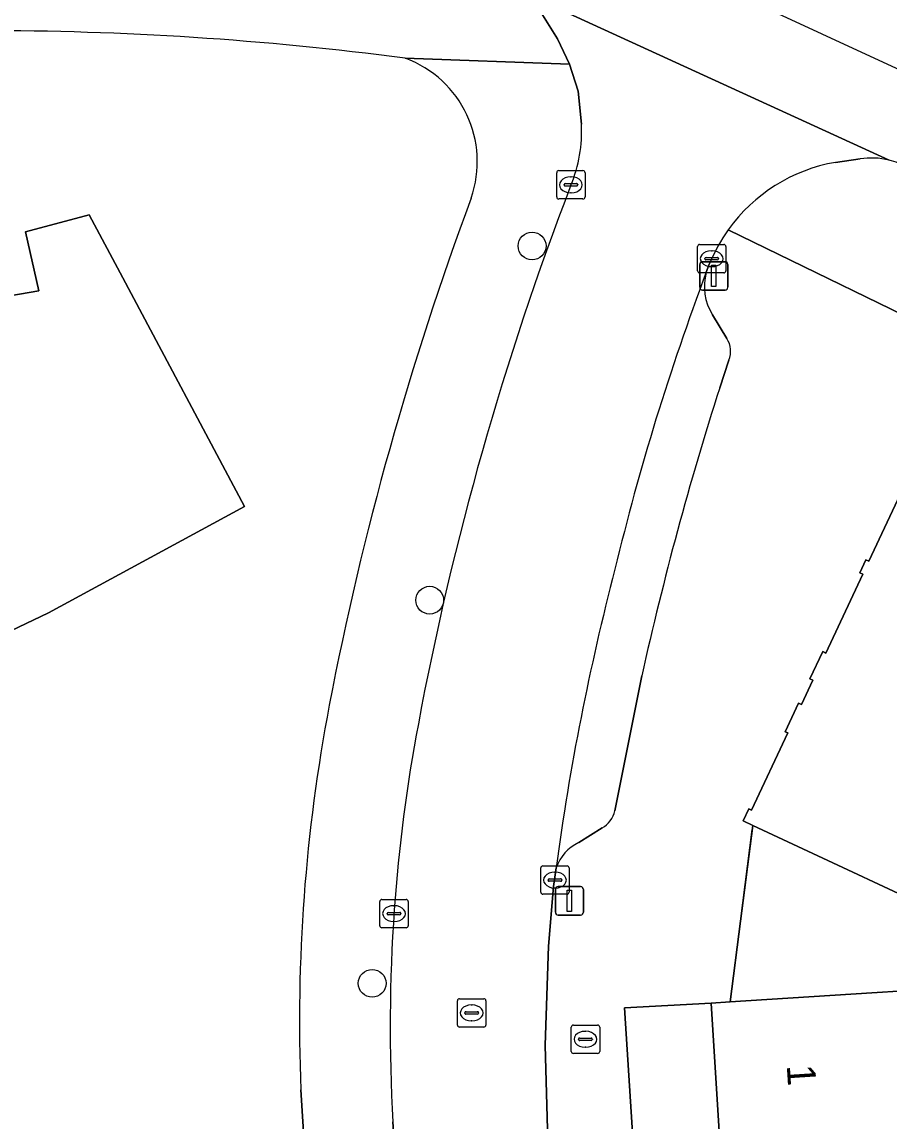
# Model space of a CAD drawing. Extents: x 159053 to 160042, y 380449 to 381423.
# Drawn here: x 159920.97 to 159951.5, y 381180.34 to 381219.05 of the extents above; entities that cross this region are included whole.
import ezdxf

# ---------------------------------------------------------------- set-up
doc = ezdxf.new("R2010")
doc.units = 0
for name, color, linetype in [('IMGEO_Boom', 7, 'Continuous'), ('IMGEO_Brandkraan', 7, 'Continuous'), ('IMGEO_Erf', 7, 'Continuous'), ('IMGEO_Kolk', 7, 'Continuous'), ('IMGEO_Lichtmast', 7, 'Continuous'), ('IMGEO_Muur', 7, 'Continuous'), ('IMGEO_Pand', 7, 'Continuous'), ('IMGEO_Pand_nummerreeks', 7, 'Continuous'), ('IMGEO_Parkeervlak_open', 7, 'Continuous'), ('IMGEO_Rijbaan_lokaal_open', 7, 'Continuous'), ('IMGEO_Rioolput', 7, 'Continuous'), ('IMGEO_Voetpad_open', 7, 'Continuous')]:
    doc.layers.add(name, color=color, linetype=linetype)

msp = doc.modelspace()

# ---------------------------------------------------------------- linework, layer by layer
at = {"layer": 'IMGEO_Boom'}
for centre in [(159938.932, 381211.17), (159935.328, 381198.704), (159933.3, 381185.222)]:
    msp.add_circle(centre, 0.489, dxfattribs=at)
at = {"layer": 'IMGEO_Brandkraan'}
for p, q in [((159940.309, 381182.826), (159940.309, 381183.678)), ((159940.384, 381183.752), (159941.236, 381183.752)), ((159941.31, 381183.678), (159941.31, 381182.826)), ((159940.568, 381183.246), (159940.568, 381183.258)), ((159941.006, 381183.209), (159940.608, 381183.209)), ((159940.611, 381183.295), (159941.009, 381183.295)), ((159940.797, 381183.532), (159940.822, 381183.532)), ((159941.052, 381183.258), (159941.052, 381183.246)), ((159940.82, 381182.972), (159940.795, 381182.972)), ((159941.236, 381182.752), (159940.384, 381182.752))]:
    msp.add_line(p, q, dxfattribs=at)
for points in [[(159940.309, 381182.826), (159940.309, 381183.678)], [(159940.384, 381183.752), (159941.236, 381183.752)], [(159941.31, 381183.678), (159941.31, 381182.826)], [(159941.236, 381182.752), (159940.384, 381182.752)]]:
    msp.add_lwpolyline(points, dxfattribs=at)
for centre, radius, start, end in [((159940.386, 381183.676), 0.0765, 91.552, 178.448), ((159940.386, 381183.676), 0.0765, 91.552, 178.448), ((159941.234, 381183.676), 0.0765, 1.552, 88.448), ((159941.234, 381183.676), 0.0765, 1.552, 88.448), ((159940.608, 381183.255), 0.0403, 85.8775, 175.7526), ((159940.605, 381183.245), 0.0366, 178.938, 274.7102), ((159941.009, 381183.252), 0.043, 264.8664, 352.4533), ((159941.013, 381183.257), 0.0386, 1.7309, 96.639), ((159940.386, 381182.828), 0.0765, 181.552, 268.448), ((159940.386, 381182.828), 0.0765, 181.552, 268.448), ((159941.234, 381182.828), 0.0765, 271.552, 358.448), ((159941.234, 381182.828), 0.0765, 271.552, 358.448)]:
    msp.add_arc(centre, radius, start, end, dxfattribs=at)
for centre, major_axis, ratio, start_param, end_param in [((159940.796, 381183.252), (-0.387, 0.002), 0.722429, 4.712389, 7.853982), ((159940.821, 381183.252), (-0.39, 0.002), 0.717154, 1.570796, 4.712389)]:
    msp.add_ellipse(centre, major_axis=major_axis, ratio=ratio, start_param=start_param, end_param=end_param, dxfattribs=at)
at = {"layer": 'IMGEO_Erf'}
for points in [[(159919.241, 381209.188), (159921.559, 381209.596), (159921.099, 381211.664), (159923.337, 381212.263), (159924.516, 381210.051), (159928.805, 381202.005), (159921.908, 381198.264), (159915.034, 381194.984)], [(159932.59, 381153.074), (159930.792, 381181.475)]]:
    msp.add_lwpolyline(points, dxfattribs=at)
msp.add_lwpolyline([(159945.881, 381174.361), (159945.543, 381179.636), (159945.23, 381184.526), (159942.185, 381184.36), (159944.119, 381154.149), (159947.163, 381154.344), (159946.826, 381159.599), (159946.518, 381164.411), (159946.184, 381169.633)], close=True, dxfattribs=at)
for centre, radius, start, end in [((159919.637, 381104.431), 114.314, 82.54978, 90.05389), ((159933.116, 381214.133), 3.886, 340.6839, 69.7765), ((160041.865, 381173.81), 112.099, 159.61972, 169.09794), ((159990.044, 381183.915), 59.302, 169.21636, 182.35857)]:
    msp.add_arc(centre, radius, start, end, dxfattribs=at)
at = {"layer": 'IMGEO_Kolk'}
for p, q in [((159939.796, 381212.897), (159939.796, 381213.749)), ((159939.871, 381213.823), (159940.723, 381213.823)), ((159940.797, 381213.749), (159940.797, 381212.897)), ((159940.098, 381213.366), (159940.496, 381213.366)), ((159940.284, 381213.603), (159940.309, 381213.603)), ((159940.055, 381213.317), (159940.055, 381213.329)), ((159940.493, 381213.28), (159940.095, 381213.28)), ((159940.307, 381213.043), (159940.282, 381213.043)), ((159940.539, 381213.329), (159940.539, 381213.317)), ((159940.723, 381212.823), (159939.871, 381212.823)), ((159944.754, 381210.296), (159944.754, 381211.148)), ((159944.829, 381211.222), (159945.681, 381211.222)), ((159945.755, 381211.148), (159945.755, 381210.296)), ((159945.013, 381210.716), (159945.013, 381210.728)), ((159945.451, 381210.679), (159945.053, 381210.679)), ((159945.056, 381210.765), (159945.454, 381210.765)), ((159945.242, 381211.002), (159945.267, 381211.002)), ((159945.497, 381210.728), (159945.497, 381210.716)), ((159945.265, 381210.442), (159945.24, 381210.442)), ((159945.681, 381210.222), (159944.829, 381210.222)), ((159939.31, 381189.355), (159940.162, 381189.355)), ((159939.235, 381188.429), (159939.235, 381189.281)), ((159939.723, 381189.135), (159939.748, 381189.135)), ((159940.236, 381189.281), (159940.236, 381188.429)), ((159939.494, 381188.849), (159939.494, 381188.861)), ((159939.932, 381188.812), (159939.534, 381188.812)), ((159939.537, 381188.898), (159939.935, 381188.898)), ((159939.978, 381188.861), (159939.978, 381188.849)), ((159940.162, 381188.355), (159939.31, 381188.355)), ((159939.746, 381188.575), (159939.721, 381188.575)), ((159933.569, 381187.248), (159933.569, 381188.1)), ((159933.644, 381188.174), (159934.496, 381188.174)), ((159934.057, 381187.954), (159934.082, 381187.954)), ((159934.57, 381188.1), (159934.57, 381187.248)), ((159933.828, 381187.668), (159933.828, 381187.68)), ((159934.266, 381187.631), (159933.868, 381187.631)), ((159933.871, 381187.717), (159934.269, 381187.717)), ((159934.312, 381187.68), (159934.312, 381187.668)), ((159934.496, 381187.174), (159933.644, 381187.174)), ((159934.08, 381187.394), (159934.055, 381187.394))]:
    msp.add_line(p, q, dxfattribs=at)
for points in [[(159939.796, 381212.897), (159939.796, 381213.749)], [(159939.871, 381213.823), (159940.723, 381213.823)], [(159940.797, 381213.749), (159940.797, 381212.897)], [(159940.723, 381212.823), (159939.871, 381212.823)], [(159944.754, 381210.296), (159944.754, 381211.148)], [(159944.829, 381211.222), (159945.681, 381211.222)], [(159945.755, 381211.148), (159945.755, 381210.296)], [(159945.681, 381210.222), (159944.829, 381210.222)], [(159939.31, 381189.355), (159940.162, 381189.355)], [(159939.235, 381188.429), (159939.235, 381189.281)], [(159940.236, 381189.281), (159940.236, 381188.429)], [(159940.162, 381188.355), (159939.31, 381188.355)], [(159933.569, 381187.248), (159933.569, 381188.1)], [(159933.644, 381188.174), (159934.496, 381188.174)], [(159934.57, 381188.1), (159934.57, 381187.248)], [(159934.496, 381187.174), (159933.644, 381187.174)]]:
    msp.add_lwpolyline(points, dxfattribs=at)
for centre, radius, start, end in [((159939.873, 381213.747), 0.0765, 91.552, 178.448), ((159939.873, 381213.747), 0.0765, 91.552, 178.448), ((159940.721, 381213.747), 0.0765, 1.552, 88.448), ((159940.721, 381213.747), 0.0765, 1.552, 88.448), ((159940.095, 381213.326), 0.0403, 85.8775, 175.7526), ((159940.5, 381213.328), 0.0386, 1.7309, 96.639), ((159940.092, 381213.316), 0.0366, 178.938, 274.7102), ((159940.496, 381213.323), 0.043, 264.8664, 352.4533), ((159939.873, 381212.899), 0.0765, 181.552, 268.448), ((159939.873, 381212.899), 0.0765, 181.552, 268.448), ((159940.721, 381212.899), 0.0765, 271.552, 358.448), ((159940.721, 381212.899), 0.0765, 271.552, 358.448), ((159944.831, 381211.146), 0.0765, 91.552, 178.448), ((159944.831, 381211.146), 0.0765, 91.552, 178.448), ((159945.679, 381211.146), 0.0765, 1.552, 88.448), ((159945.679, 381211.146), 0.0765, 1.552, 88.448), ((159945.053, 381210.725), 0.0403, 85.8775, 175.7526), ((159945.05, 381210.715), 0.0366, 178.938, 274.7102), ((159945.454, 381210.722), 0.043, 264.8664, 352.4533), ((159945.458, 381210.727), 0.0386, 1.7309, 96.639), ((159944.831, 381210.298), 0.0765, 181.552, 268.448), ((159944.831, 381210.298), 0.0765, 181.552, 268.448), ((159945.679, 381210.298), 0.0765, 271.552, 358.448), ((159945.679, 381210.298), 0.0765, 271.552, 358.448), ((159939.312, 381189.279), 0.0765, 91.552, 178.448), ((159939.312, 381189.279), 0.0765, 91.552, 178.448), ((159940.16, 381189.279), 0.0765, 1.552, 88.448), ((159940.16, 381189.279), 0.0765, 1.552, 88.448), ((159939.534, 381188.858), 0.0403, 85.8775, 175.7526), ((159939.531, 381188.848), 0.0366, 178.938, 274.7102), ((159939.935, 381188.855), 0.043, 264.8664, 352.4533), ((159939.939, 381188.86), 0.0386, 1.7309, 96.639), ((159939.312, 381188.431), 0.0765, 181.552, 268.448), ((159939.312, 381188.431), 0.0765, 181.552, 268.448), ((159940.16, 381188.431), 0.0765, 271.552, 358.448), ((159940.16, 381188.431), 0.0765, 271.552, 358.448), ((159933.646, 381188.098), 0.0765, 91.552, 178.448), ((159933.646, 381188.098), 0.0765, 91.552, 178.448), ((159934.494, 381188.098), 0.0765, 1.552, 88.448), ((159934.494, 381188.098), 0.0765, 1.552, 88.448), ((159933.868, 381187.677), 0.0403, 85.8775, 175.7526), ((159933.865, 381187.667), 0.0366, 178.938, 274.7102), ((159934.269, 381187.674), 0.043, 264.8664, 352.4533), ((159934.273, 381187.679), 0.0386, 1.7309, 96.639), ((159933.646, 381187.25), 0.0765, 181.552, 268.448), ((159933.646, 381187.25), 0.0765, 181.552, 268.448), ((159934.494, 381187.25), 0.0765, 271.552, 358.448), ((159934.494, 381187.25), 0.0765, 271.552, 358.448)]:
    msp.add_arc(centre, radius, start, end, dxfattribs=at)
for centre, major_axis, ratio, start_param, end_param in [((159940.283, 381213.323), (-0.387, 0.002), 0.722429, 4.712389, 7.853982), ((159940.308, 381213.323), (-0.39, 0.002), 0.717154, 1.570796, 4.712389), ((159945.241, 381210.722), (-0.387, 0.002), 0.722429, 4.712389, 7.853982), ((159945.266, 381210.722), (-0.39, 0.002), 0.717154, 1.570796, 4.712389), ((159939.722, 381188.855), (-0.387, 0.002), 0.722429, 4.712389, 7.853982), ((159939.747, 381188.855), (-0.39, 0.002), 0.717154, 1.570796, 4.712389), ((159934.056, 381187.674), (-0.387, 0.002), 0.722429, 4.712389, 7.853982), ((159934.081, 381187.674), (-0.39, 0.002), 0.717154, 1.570796, 4.712389)]:
    msp.add_ellipse(centre, major_axis=major_axis, ratio=ratio, start_param=start_param, end_param=end_param, dxfattribs=at)
at = {"layer": 'IMGEO_Lichtmast'}
for p, q in [((159944.833, 381209.716), (159944.833, 381210.516)), ((159944.833, 381210.516), (159944.833, 381209.716)), ((159944.933, 381210.616), (159945.723, 381210.616)), ((159945.723, 381210.616), (159944.933, 381210.616)), ((159945.823, 381210.516), (159945.823, 381209.716)), ((159945.823, 381209.716), (159945.823, 381210.516)), ((159945.723, 381209.616), (159944.933, 381209.616)), ((159944.933, 381209.616), (159945.723, 381209.616)), ((159939.85, 381188.625), (159940.64, 381188.625)), ((159940.64, 381188.625), (159939.85, 381188.625)), ((159939.75, 381187.725), (159939.75, 381188.525)), ((159939.75, 381188.525), (159939.75, 381187.725)), ((159940.74, 381188.525), (159940.74, 381187.725)), ((159940.74, 381187.725), (159940.74, 381188.525)), ((159940.64, 381187.625), (159939.85, 381187.625)), ((159939.85, 381187.625), (159940.64, 381187.625))]:
    msp.add_line(p, q, dxfattribs=at)
for points in [[(159945.253, 381210.491), (159945.403, 381210.491), (159945.403, 381209.741), (159945.253, 381209.741), (159945.253, 381210.491)], [(159940.17, 381188.5), (159940.32, 381188.5), (159940.32, 381187.75), (159940.17, 381187.75), (159940.17, 381188.5)]]:
    msp.add_lwpolyline(points, dxfattribs=at)
for centre, start, end in [((159944.933, 381210.516), 90, 180), ((159944.933, 381210.516), 90, 180), ((159945.723, 381210.516), 0, 90), ((159945.723, 381210.516), 360, 90), ((159944.933, 381209.716), 180, 270), ((159944.933, 381209.716), 180, 270), ((159945.723, 381209.716), 270, 0), ((159945.723, 381209.716), 270, 0), ((159939.85, 381188.525), 90, 180), ((159939.85, 381188.525), 90, 180), ((159940.64, 381188.525), 0, 90), ((159940.64, 381188.525), 360, 90), ((159939.85, 381187.725), 180, 270), ((159939.85, 381187.725), 180, 270), ((159940.64, 381187.725), 270, 0), ((159940.64, 381187.725), 270, 0)]:
    msp.add_arc(centre, 0.1, start, end, dxfattribs=at)
at = {"layer": 'IMGEO_Muur'}
msp.add_lwpolyline([(159946.27, 381187.405), (159946.681, 381190.629)], dxfattribs=at)
at = {"layer": 'IMGEO_Pand'}
for points in [[(159915.034, 381194.984), (159921.908, 381198.264), (159928.805, 381202.005), (159924.516, 381210.051), (159923.337, 381212.263), (159921.099, 381211.664), (159921.559, 381209.596), (159919.241, 381209.188)], [(159953.465, 381205.766), (159950.791, 381200.074), (159950.681, 381200.125), (159950.468, 381199.671), (159950.577, 381199.62), (159949.272, 381196.843), (159949.163, 381196.894), (159948.714, 381195.936), (159948.818, 381195.887), (159948.418, 381195.036), (159948.314, 381195.085), (159947.84, 381194.076), (159947.93, 381194.034), (159946.659, 381191.312), (159946.562, 381191.357), (159946.365, 381190.936), (159946.7, 381190.78), (159954.65, 381187.071)]]:
    msp.add_lwpolyline(points, dxfattribs=at)
msp.add_lwpolyline([(159952.012, 381184.96), (159950.898, 381184.889), (159945.908, 381184.569), (159945.23, 381184.526), (159945.543, 381179.636), (159955.554, 381180.278), (159955.464, 381181.683), (159955.241, 381185.166)], close=True, dxfattribs=at)
at = {"layer": 'IMGEO_Parkeervlak_open'}
for points in [[(159945.787, 381207.91), (159945.283, 381208.749)], [(159945.536, 381206.18), (159945.858, 381207.154)], [(159941.844, 381191.297), (159942.794, 381196.041)], [(159940.573, 381190.174), (159941.393, 381190.69)]]:
    msp.add_lwpolyline(points, dxfattribs=at)
for centre, radius, start, end in [((160026.62, 381179.429), 87.183, 159.3003, 166.49116), ((159946.843, 381209.74), 1.848, 164.1498, 212.432), ((159945.114, 381207.465), 0.807, 337.2894, 33.441), ((160055.748, 381170.934), 115.711, 162.26558, 167.46818), ((160026.951, 381177.555), 87.96, 165.3549, 172.33578), ((159940.947, 381191.492), 0.918, 299.0594, 347.716), ((159941.264, 381188.753), 1.58, 115.9526, 160.3016)]:
    msp.add_arc(centre, radius, start, end, dxfattribs=at)
at = {"layer": 'IMGEO_Rijbaan_lokaal_open'}
for points in [[(160033.598, 381179.646), (159945.455, 381220.334), (159935.277, 381225.033), (159920.986, 381227.331), (159920.531, 381230.844), (159914.083, 381230.55), (159914.174, 381224.598), (159920.52, 381224.507), (159921.077, 381224.514), (159927.535, 381223.49), (159933.16, 381221.997), (159936.092, 381221.118), (159937.203, 381220.741), (159938.147, 381220.313), (159951.497, 381214.191)], [(159951.497, 381214.191), (159938.147, 381220.313), (159938.861, 381219.814), (159939.292, 381219.303), (159939.825, 381218.464), (159940.248, 381217.564), (159940.548, 381216.617), (159940.669, 381215.461)], [(159949.612, 381214.112), (159950.478, 381214.231)], [(159945.065, 381210.245), (159945.119, 381210.398), (159945.18, 381210.548)], [(159934.032, 381180.341), (159934.097, 381179.313), (159939.483, 381179.65), (159939.395, 381183.043), (159939.503, 381186.527), (159939.69, 381188.629), (159939.777, 381189.286)]]:
    msp.add_lwpolyline(points, dxfattribs=at)
for centre, radius, start, end in [((159935.655, 381215.217), 5.02, 337.6567, 2.7803), ((159950.89, 381211.722), 2.542, 76.1818, 99.3223), ((159950.882, 381211.737), 2.53, 60.3692, 75.9348), ((159950.611, 381208.332), 5.865, 99.8041, 144.4438), ((160041.577, 381174.364), 108.509, 158.96658, 169.38235), ((159950.636, 381208.318), 5.894, 144.4772, 157.7724), ((160026.62, 381179.429), 87.183, 159.3003, 166.49116), ((160026.951, 381177.555), 87.96, 165.3549, 172.33578), ((159990.906, 381183.798), 56.967, 169.3179, 175.9651), ((159991.565, 381183.704), 57.631, 175.91812, 183.34506)]:
    msp.add_arc(centre, radius, start, end, dxfattribs=at)
at = {"layer": 'IMGEO_Rioolput'}
for p, q in [((159936.303, 381183.754), (159936.303, 381184.606)), ((159936.378, 381184.68), (159937.23, 381184.68)), ((159936.791, 381184.46), (159936.816, 381184.46)), ((159937.304, 381184.606), (159937.304, 381183.754)), ((159936.562, 381184.174), (159936.562, 381184.186)), ((159937, 381184.137), (159936.602, 381184.137)), ((159936.605, 381184.223), (159937.003, 381184.223)), ((159937.046, 381184.186), (159937.046, 381184.174)), ((159937.23, 381183.68), (159936.378, 381183.68)), ((159936.814, 381183.9), (159936.789, 381183.9))]:
    msp.add_line(p, q, dxfattribs=at)
for points in [[(159936.303, 381183.754), (159936.303, 381184.606)], [(159936.378, 381184.68), (159937.23, 381184.68)], [(159937.304, 381184.606), (159937.304, 381183.754)], [(159937.23, 381183.68), (159936.378, 381183.68)]]:
    msp.add_lwpolyline(points, dxfattribs=at)
for centre, radius, start, end in [((159936.38, 381184.604), 0.0765, 91.552, 178.448), ((159936.38, 381184.604), 0.0765, 91.552, 178.448), ((159937.228, 381184.604), 0.0765, 1.552, 88.448), ((159937.228, 381184.604), 0.0765, 1.552, 88.448), ((159936.602, 381184.183), 0.0403, 85.8775, 175.7526), ((159936.599, 381184.173), 0.0366, 178.938, 274.7102), ((159937.003, 381184.18), 0.043, 264.8664, 352.4533), ((159937.007, 381184.185), 0.0386, 1.7309, 96.639), ((159936.38, 381183.756), 0.0765, 181.552, 268.448), ((159936.38, 381183.756), 0.0765, 181.552, 268.448), ((159937.228, 381183.756), 0.0765, 271.552, 358.448), ((159937.228, 381183.756), 0.0765, 271.552, 358.448)]:
    msp.add_arc(centre, radius, start, end, dxfattribs=at)
for centre, major_axis, ratio, start_param, end_param in [((159936.79, 381184.18), (-0.387, 0.002), 0.722429, 4.712389, 7.853982), ((159936.815, 381184.18), (-0.39, 0.002), 0.717154, 1.570796, 4.712389)]:
    msp.add_ellipse(centre, major_axis=major_axis, ratio=ratio, start_param=start_param, end_param=end_param, dxfattribs=at)
at = {"layer": 'IMGEO_Voetpad_open'}
for points in [[(159934.459, 381217.78), (159940.248, 381217.564), (159939.825, 381218.464), (159939.292, 381219.303), (159938.861, 381219.814), (159938.147, 381220.313), (159937.203, 381220.741), (159936.092, 381221.118), (159933.16, 381221.997), (159927.535, 381223.49), (159921.077, 381224.514), (159920.52, 381224.507), (159914.174, 381224.598), (159913.65, 381224.605), (159913.44, 381224.605), (159913.254, 381224.586), (159902.189, 381220.905), (159901.02, 381220.742), (159883.727, 381218.535), (159883.505, 381218.515), (159874.519, 381218.849)], [(159940.669, 381215.461), (159940.548, 381216.617), (159940.248, 381217.564), (159934.459, 381217.78)], [(159950.478, 381214.231), (159949.612, 381214.112)], [(159948.714, 381195.936), (159949.163, 381196.894), (159949.272, 381196.843), (159950.577, 381199.62), (159950.468, 381199.671), (159950.681, 381200.125), (159950.791, 381200.074), (159953.465, 381205.766), (159953.355, 381205.817), (159953.567, 381206.267), (159953.674, 381206.217), (159954.102, 381207.129), (159953.995, 381207.179), (159954.206, 381207.627), (159954.22, 381207.656), (159945.839, 381211.743)], [(159945.839, 381211.743), (159954.22, 381207.656)], [(159945.18, 381210.548), (159945.119, 381210.398), (159945.065, 381210.245)], [(159945.283, 381208.749), (159945.787, 381207.91)], [(159945.858, 381207.154), (159945.536, 381206.18)], [(159942.794, 381196.041), (159941.844, 381191.297)], [(159944.589, 381146.81), (159944.25, 381152.099), (159944.119, 381154.149), (159942.185, 381184.36), (159945.23, 381184.526), (159945.908, 381184.569), (159946.27, 381187.405), (159946.7, 381190.78), (159946.365, 381190.936), (159946.562, 381191.357), (159946.659, 381191.312), (159947.93, 381194.034), (159947.84, 381194.076), (159948.314, 381195.085), (159948.418, 381195.036), (159948.818, 381195.887), (159948.714, 381195.936)], [(159941.393, 381190.69), (159940.573, 381190.174)], [(159939.777, 381189.286), (159939.69, 381188.629), (159939.503, 381186.527), (159939.395, 381183.043), (159939.483, 381179.65), (159939.688, 381176.908), (159939.817, 381175.69), (159941.673, 381146.055)], [(159930.792, 381181.475), (159932.59, 381153.074)], [(159934.271, 381176.569), (159934.097, 381179.313), (159934.032, 381180.341)]]:
    msp.add_lwpolyline(points, dxfattribs=at)
msp.add_lwpolyline([(159965.226, 381195.92), (159967.339, 381200.451), (159967.743, 381201.317), (159966.524, 381201.885), (159966.502, 381201.838), (159966.464, 381201.757), (159966.441, 381201.767), (159959.752, 381187.425), (159957.889, 381188.294), (159957.339, 381187.116), (159954.65, 381187.071), (159946.7, 381190.78), (159946.27, 381187.405), (159945.908, 381184.569), (159950.898, 381184.889), (159952.012, 381184.96), (159955.241, 381185.166), (159960.362, 381185.495), (159963.22, 381191.62)], close=True, dxfattribs=at)
for centre, radius, start, end in [((159919.637, 381104.431), 114.314, 82.54978, 90.05389), ((159933.116, 381214.133), 3.886, 340.6839, 69.7765), ((159935.655, 381215.217), 5.02, 337.6567, 2.7803), ((159950.89, 381211.722), 2.542, 76.1818, 99.3223), ((159950.882, 381211.737), 2.53, 60.3692, 75.9348), ((159950.611, 381208.332), 5.865, 99.8041, 144.4438), ((160041.577, 381174.364), 108.509, 158.96658, 169.38235), ((160041.865, 381173.81), 112.099, 159.61972, 169.09794), ((159950.636, 381208.318), 5.894, 144.4772, 157.7724), ((159946.843, 381209.74), 1.848, 164.1498, 212.432), ((159945.114, 381207.465), 0.807, 337.2894, 33.441), ((160055.748, 381170.934), 115.711, 162.26558, 167.46818), ((159990.044, 381183.915), 59.302, 169.21636, 182.35857), ((159990.906, 381183.798), 56.967, 169.3179, 175.9651), ((159940.947, 381191.492), 0.918, 299.0594, 347.716), ((159941.264, 381188.753), 1.58, 115.9526, 160.3016), ((159991.565, 381183.704), 57.631, 175.91812, 183.34506)]:
    msp.add_arc(centre, radius, start, end, dxfattribs=at)

# ---------------------------------------------------------------- texts
at = {"layer": 'IMGEO_Pand_nummerreeks'}
msp.add_text('1', height=1, rotation=273.6667, dxfattribs=at).set_placement((159947.896, 381182.333))

doc.saveas('drawing.dxf')
